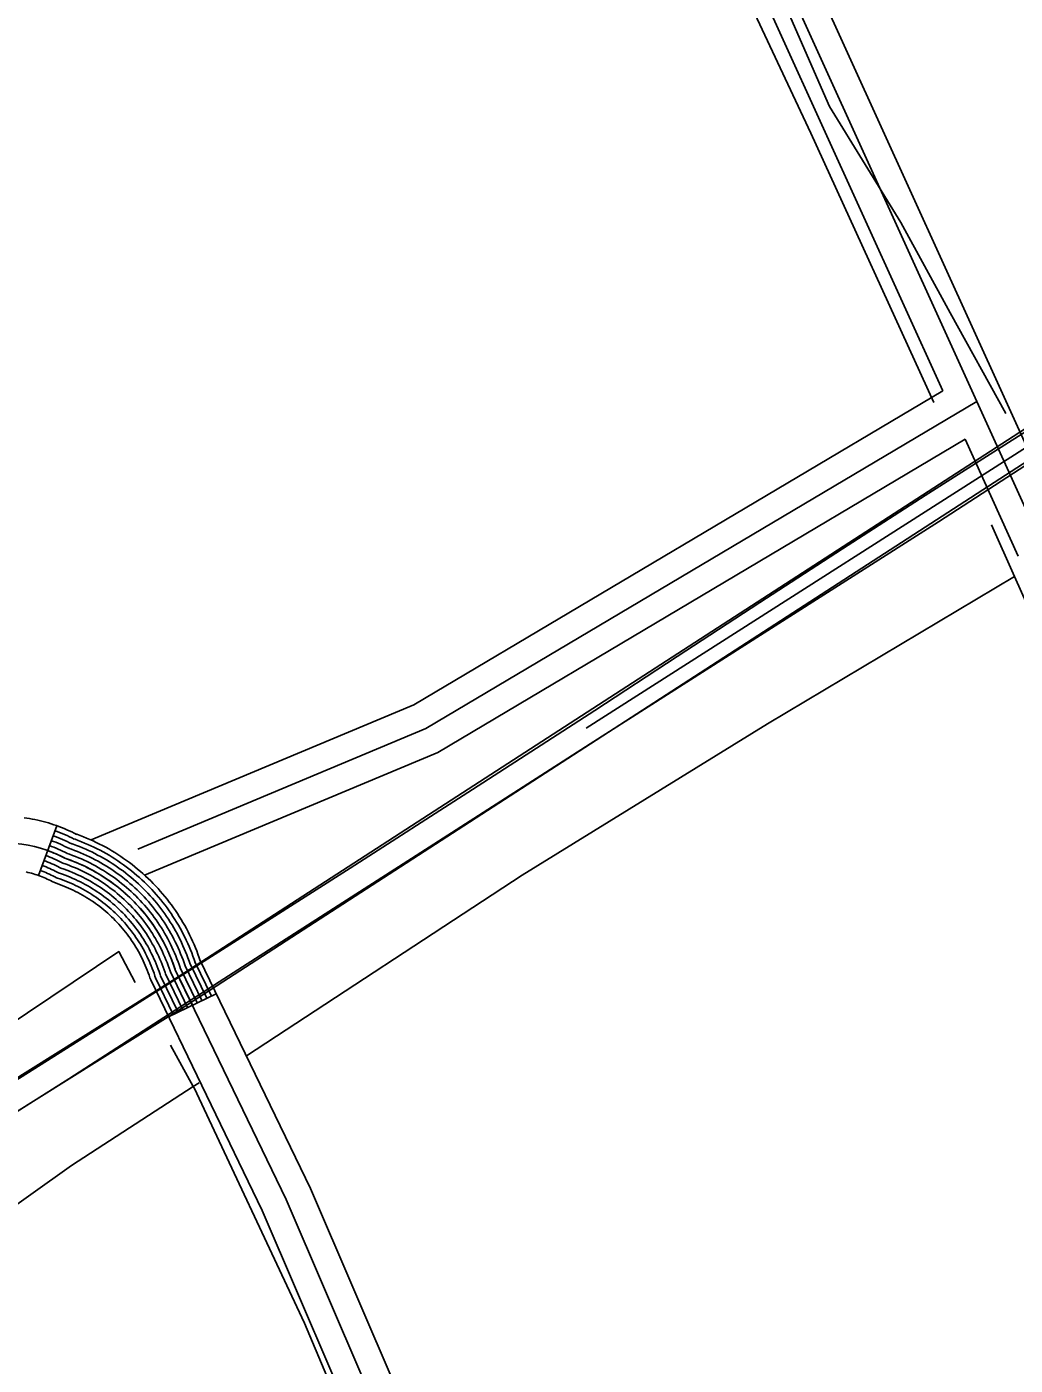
# Model space of a CAD drawing. Extents: x 3445503 to 3483459, y 540493 to 566012.
# Drawn here: x 3472514 to 3473073, y 554828 to 555585 of the extents above; entities that cross this region are included whole.
import ezdxf

# ---------------------------------------------------------------- set-up
doc = ezdxf.new("R2010")
doc.units = 0
for name, color, linetype in [('V-DTCH-CNTR', 7, 'Continuous'), ('V-RAIL-TRAK', 7, 'Continuous'), ('V-ROAD-CNTR', 7, 'Continuous'), ('V-TOPO-SHOR', 7, 'Continuous')]:
    doc.layers.add(name, color=color, linetype=linetype)

msp = doc.modelspace()

# ---------------------------------------------------------------- linework, layer by layer
at = {"layer": 'V-DTCH-CNTR'}
msp.add_lwpolyline([(3472612.53, 556336.28), (3472677.27, 556194.43), (3472779.68, 555965.54), (3472870.99, 555762.49), (3472968.15, 555540.31), (3473008.6, 555474.78), (3473036.49, 555423.66), (3473068.05, 555366.68)], dxfattribs=at)
at = {"layer": 'V-RAIL-TRAK'}
for points in [[(3473163.85, 555409.62), (3473116.58, 555380.02), (3473069.44, 555350.23), (3473022.41, 555320.26), (3472975.49, 555290.1), (3472928.69, 555259.77), (3472882.01, 555229.25), (3472835.45, 555198.56), (3472766.22, 555153.94), (3472696.88, 555109.48), (3472597.14, 555045.97), (3472557.89, 555021.07), (3472488.23, 554977.12), (3472401.23, 554921.22), (3472314.1, 554865.51), (3472226.85, 554809.98)], [(3472537.69, 554990.28), (3472603.82, 555032.86), (3472635.95, 555053.54), (3472734.29, 555116.68), (3472832.72, 555179.69), (3472931.21, 555242.58), (3473029.79, 555305.35), (3473079.26, 555337.53), (3473128.91, 555369.43), (3473178.73, 555401.06)], [(3472236.11, 554798.15), (3472311.35, 554846.43), (3472386.69, 554894.55), (3472462.14, 554942.5), (3472537.69, 554990.28)]]:
    msp.add_lwpolyline(points, dxfattribs=at)
at = {"layer": 'V-ROAD-CNTR'}
for p, q in [((3472530.94, 555133.44), (3472520.65, 555105.26)), ((3472621.17, 555038.4), (3472594.17, 555025.33))]:
    msp.add_line(p, q, dxfattribs=at)
for points in [[(3472830.49, 555188.55), (3474250.95, 556095.14)], [(3472785.82, 555994.14), (3473102.26, 555298.46)], [(3472772.17, 555987.93), (3473088.61, 555292.25)], [(3472758.51, 555981.72), (3473032.41, 555379.58)], [(3468138.81, 554033.16), (3468296, 554064.43), (3468789.17, 554118.58), (3469204.14, 554160.28), (3469751.77, 554215.1), (3470124.77, 554253.41), (3470516.17, 554290.03), (3470698.29, 554312.81), (3470863.47, 554331.11), (3471003.36, 554347.61), (3471107.48, 554365.04), (3471215.03, 554386.81), (3471325.31, 554412.74), (3471414.4, 554432.1), (3471545.66, 554474.27), (3471679.98, 554520.05), (3471868.88, 554605.79), (3472145.39, 554763.36), (3472596.5, 555045.79), (3473094.63, 555368.2), (3473177.96, 555426.56), (3473377.13, 555552.85), (3473631.61, 555713.75), (3473954.26, 555918.92)], [(3468297.74, 554048.52), (3468790.84, 554102.66), (3469205.74, 554144.36), (3469753.38, 554199.18), (3470126.33, 554237.49), (3470517.91, 554274.12), (3470700.16, 554296.92), (3470865.29, 554315.22), (3471005.62, 554331.76), (3471110.39, 554349.3), (3471218.45, 554371.17), (3471328.84, 554397.13), (3471418.55, 554416.63), (3471550.69, 554459.08), (3471685.88, 554505.16), (3471876.17, 554591.53), (3472153.6, 554749.62), (3472605.1, 555032.3), (3473103.57, 555354.93), (3473186.83, 555413.24), (3473385.69, 555539.33), (3473640.18, 555700.23), (3473962.84, 555905.42)], [(3473032.41, 555379.58), (3472733.03, 555201.79), (3472550.32, 555125.37)], [(3473051.63, 555373.55), (3472739.79, 555188.36), (3472576.88, 555120.22)], [(3473044.9, 555352.11), (3472746.54, 555174.93), (3472580.61, 555105.52)], [(3473044.9, 555352.11), (3473074.96, 555286.04)], [(3472512.39, 555137.95), (3472513.96, 555137.73), (3472515.53, 555137.48), (3472517.05, 555137.2), (3472518.6, 555136.9), (3472520.14, 555136.57), (3472521.69, 555136.21), (3472523.21, 555135.83), (3472524.69, 555135.43), (3472526.21, 555135), (3472527.76, 555134.52), (3472529.24, 555134.03), (3472530.69, 555133.53), (3472532.18, 555132.99), (3472533.63, 555132.43), (3472535.14, 555131.82), (3472536.58, 555131.2), (3472537.97, 555130.58), (3472539.44, 555129.9), (3472540.85, 555129.2), (3472542.18, 555128.52), (3472541.55, 555128.85), (3472542.27, 555128.6), (3472544.17, 555127.89), (3472545.98, 555127.19), (3472547.83, 555126.44), (3472549.7, 555125.63), (3472551.46, 555124.84), (3472553.27, 555123.99), (3472555.1, 555123.09), (3472556.86, 555122.18), (3472558.62, 555121.23), (3472560.32, 555120.28), (3472562.04, 555119.29), (3472563.79, 555118.22), (3472565.48, 555117.16), (3472567.1, 555116.09), (3472568.75, 555114.97), (3472570.39, 555113.81), (3472572, 555112.63), (3472573.6, 555111.42), (3472575.14, 555110.21), (3472576.69, 555108.94), (3472578.23, 555107.64), (3472579.7, 555106.34), (3472581.18, 555105), (3472582.64, 555103.63), (3472584.06, 555102.25), (3472585.46, 555100.84), (3472586.86, 555099.38), (3472588.22, 555097.9), (3472589.51, 555096.45), (3472590.81, 555094.95), (3472592.1, 555093.4), (3472593.36, 555091.83), (3472594.56, 555090.28), (3472595.76, 555088.68), (3472596.95, 555087.03), (3472598.05, 555085.43), (3472599.16, 555083.79), (3472600.26, 555082.08), (3472601.3, 555080.39), (3472602.32, 555078.67), (3472603.3, 555076.95), (3472604.25, 555075.23), (3472605.2, 555073.43), (3472606.09, 555071.67), (3472606.94, 555069.89), (3472607.8, 555068.04), (3472608.59, 555066.23), (3472609.36, 555064.42), (3472610.09, 555062.57), (3472610.81, 555060.7), (3472611.49, 555058.79), (3472612.08, 555057.03), (3472611.9, 555057.56), (3472674.47, 554928.22), (3472872.9, 554465.71)], [(3472529.92, 555130.62), (3472531.13, 555130.18), (3472532.53, 555129.64), (3472533.98, 555129.05), (3472535.38, 555128.45), (3472536.72, 555127.85), (3472538.14, 555127.19), (3472539.5, 555126.52), (3472540.8, 555125.86), (3472540.35, 555126.09), (3472541.26, 555125.78), (3472543.1, 555125.09), (3472544.87, 555124.4), (3472546.68, 555123.67), (3472548.49, 555122.89), (3472550.21, 555122.11), (3472551.97, 555121.29), (3472553.75, 555120.41), (3472555.46, 555119.53), (3472557.18, 555118.61), (3472558.84, 555117.67), (3472560.51, 555116.71), (3472562.21, 555115.67), (3472563.85, 555114.64), (3472565.44, 555113.59), (3472567.04, 555112.51), (3472568.64, 555111.38), (3472570.21, 555110.23), (3472571.76, 555109.05), (3472573.26, 555107.86), (3472574.78, 555106.63), (3472576.27, 555105.37), (3472577.71, 555104.1), (3472579.15, 555102.8), (3472580.57, 555101.46), (3472581.95, 555100.11), (3472583.31, 555098.74), (3472584.67, 555097.33), (3472586, 555095.88), (3472587.26, 555094.47), (3472588.52, 555093.01), (3472589.78, 555091.5), (3472591, 555089.98), (3472592.17, 555088.46), (3472593.34, 555086.91), (3472594.49, 555085.3), (3472595.57, 555083.74), (3472596.65, 555082.14), (3472597.72, 555080.48), (3472598.73, 555078.83), (3472599.73, 555077.16), (3472600.68, 555075.49), (3472601.61, 555073.81), (3472602.53, 555072.05), (3472603.39, 555070.34), (3472604.23, 555068.61), (3472605.07, 555066.81), (3472605.83, 555065.05), (3472606.58, 555063.28), (3472607.3, 555061.48), (3472607.99, 555059.66), (3472608.66, 555057.81), (3472609.24, 555056.07), (3472609.12, 555056.42), (3472618.47, 555037.09)], [(3472527.86, 555124.98), (3472529.02, 555124.56), (3472530.33, 555124.05), (3472531.67, 555123.52), (3472532.97, 555122.95), (3472534.24, 555122.39), (3472535.54, 555121.78), (3472536.81, 555121.15), (3472538.04, 555120.53), (3472537.96, 555120.57), (3472539.24, 555120.13), (3472540.97, 555119.49), (3472542.65, 555118.83), (3472544.36, 555118.14), (3472546.06, 555117.4), (3472547.71, 555116.66), (3472549.38, 555115.88), (3472551.04, 555115.06), (3472552.66, 555114.22), (3472554.29, 555113.35), (3472555.87, 555112.46), (3472557.45, 555111.54), (3472559.05, 555110.58), (3472560.59, 555109.59), (3472562.11, 555108.6), (3472563.63, 555107.57), (3472565.14, 555106.5), (3472566.62, 555105.42), (3472568.08, 555104.3), (3472569.51, 555103.18), (3472570.94, 555102.01), (3472572.35, 555100.82), (3472573.71, 555099.62), (3472575.08, 555098.39), (3472576.42, 555097.12), (3472577.73, 555095.85), (3472579.02, 555094.55), (3472580.3, 555093.22), (3472581.55, 555091.86), (3472582.76, 555090.51), (3472583.95, 555089.13), (3472585.13, 555087.71), (3472586.29, 555086.27), (3472587.4, 555084.82), (3472588.51, 555083.36), (3472589.59, 555081.85), (3472590.62, 555080.35), (3472591.64, 555078.84), (3472592.64, 555077.29), (3472593.6, 555075.72), (3472594.55, 555074.14), (3472595.45, 555072.55), (3472596.33, 555070.96), (3472597.2, 555069.31), (3472598.01, 555067.69), (3472598.81, 555066.04), (3472599.59, 555064.36), (3472600.32, 555062.68), (3472601.03, 555061), (3472601.71, 555059.3), (3472602.37, 555057.58), (3472602.99, 555055.84), (3472603.56, 555054.15), (3472603.56, 555054.14), (3472613.07, 555034.48)], [(3472528.89, 555127.8), (3472530.07, 555127.37), (3472531.43, 555126.85), (3472532.82, 555126.28), (3472534.17, 555125.7), (3472535.48, 555125.12), (3472536.84, 555124.49), (3472538.15, 555123.83), (3472539.42, 555123.19), (3472539.16, 555123.33), (3472540.25, 555122.95), (3472542.04, 555122.29), (3472543.76, 555121.61), (3472545.52, 555120.9), (3472547.28, 555120.14), (3472548.96, 555119.38), (3472550.67, 555118.58), (3472552.39, 555117.74), (3472554.06, 555116.87), (3472555.73, 555115.98), (3472557.35, 555115.06), (3472558.98, 555114.13), (3472560.63, 555113.13), (3472562.22, 555112.12), (3472563.78, 555111.09), (3472565.34, 555110.04), (3472566.89, 555108.94), (3472568.41, 555107.83), (3472569.92, 555106.67), (3472571.39, 555105.52), (3472572.86, 555104.32), (3472574.31, 555103.09), (3472575.71, 555101.86), (3472577.11, 555100.6), (3472578.49, 555099.29), (3472579.84, 555097.98), (3472581.17, 555096.64), (3472582.49, 555095.27), (3472583.77, 555093.87), (3472585.01, 555092.49), (3472586.24, 555091.07), (3472587.46, 555089.61), (3472588.64, 555088.12), (3472589.79, 555086.64), (3472590.92, 555085.13), (3472592.04, 555083.57), (3472593.1, 555082.05), (3472594.15, 555080.49), (3472595.18, 555078.88), (3472596.17, 555077.28), (3472597.14, 555075.65), (3472598.06, 555074.02), (3472598.97, 555072.38), (3472599.86, 555070.68), (3472600.7, 555069.01), (3472601.52, 555067.33), (3472602.33, 555065.58), (3472603.07, 555063.87), (3472603.81, 555062.14), (3472604.5, 555060.39), (3472605.18, 555058.62), (3472605.82, 555056.82), (3472606.4, 555055.11), (3472606.34, 555055.28), (3472615.77, 555035.79)], [(3472524.76, 555116.53), (3472525.86, 555116.13), (3472527.04, 555115.68), (3472528.19, 555115.21), (3472529.35, 555114.71), (3472530.51, 555114.2), (3472531.64, 555113.67), (3472532.77, 555113.11), (3472533.91, 555112.53), (3472534.38, 555112.29), (3472536.2, 555111.66), (3472537.76, 555111.08), (3472539.33, 555110.46), (3472540.89, 555109.83), (3472542.42, 555109.17), (3472543.96, 555108.48), (3472545.48, 555107.76), (3472546.98, 555107.03), (3472548.47, 555106.26), (3472549.95, 555105.46), (3472551.41, 555104.64), (3472552.87, 555103.8), (3472554.3, 555102.93), (3472555.71, 555102.03), (3472557.12, 555101.11), (3472558.51, 555100.17), (3472559.88, 555099.2), (3472561.23, 555098.21), (3472562.57, 555097.19), (3472563.89, 555096.15), (3472565.19, 555095.09), (3472566.46, 555094.01), (3472567.73, 555092.9), (3472568.97, 555091.78), (3472570.19, 555090.62), (3472571.4, 555089.45), (3472572.58, 555088.26), (3472573.74, 555087.06), (3472574.87, 555085.82), (3472576, 555084.56), (3472577.09, 555083.3), (3472578.16, 555082.01), (3472579.21, 555080.71), (3472580.25, 555079.36), (3472581.25, 555078.03), (3472582.22, 555076.67), (3472583.18, 555075.28), (3472584.12, 555073.88), (3472585.02, 555072.49), (3472585.91, 555071.05), (3472586.77, 555069.61), (3472587.6, 555068.15), (3472588.41, 555066.69), (3472589.19, 555065.2), (3472589.94, 555063.7), (3472590.67, 555062.19), (3472591.38, 555060.67), (3472592.05, 555059.13), (3472592.7, 555057.58), (3472593.32, 555056.03), (3472593.93, 555054.45), (3472594.49, 555052.89), (3472595.03, 555051.27), (3472595.21, 555050.72), (3472604.97, 555030.56)], [(3472525.79, 555119.35), (3472526.92, 555118.94), (3472528.14, 555118.47), (3472529.35, 555117.98), (3472530.56, 555117.46), (3472531.75, 555116.93), (3472532.94, 555116.37), (3472534.12, 555115.79), (3472535.28, 555115.2), (3472535.57, 555115.05), (3472537.21, 555114.48), (3472538.83, 555113.88), (3472540.44, 555113.25), (3472542.05, 555112.6), (3472543.64, 555111.91), (3472545.21, 555111.2), (3472546.78, 555110.47), (3472548.33, 555109.7), (3472549.86, 555108.91), (3472551.4, 555108.09), (3472552.9, 555107.24), (3472554.4, 555106.38), (3472555.88, 555105.48), (3472557.34, 555104.55), (3472558.78, 555103.6), (3472560.22, 555102.64), (3472561.63, 555101.63), (3472563.03, 555100.62), (3472564.41, 555099.56), (3472565.76, 555098.49), (3472567.11, 555097.4), (3472568.42, 555096.28), (3472569.72, 555095.14), (3472571.01, 555093.98), (3472572.27, 555092.79), (3472573.51, 555091.58), (3472574.73, 555090.36), (3472575.93, 555089.11), (3472577.1, 555087.83), (3472578.25, 555086.54), (3472579.38, 555085.24), (3472580.49, 555083.91), (3472581.57, 555082.56), (3472582.63, 555081.18), (3472583.67, 555079.81), (3472584.68, 555078.4), (3472585.66, 555076.97), (3472586.63, 555075.54), (3472587.56, 555074.09), (3472588.47, 555072.61), (3472589.36, 555071.12), (3472590.21, 555069.62), (3472591.05, 555068.11), (3472591.86, 555066.57), (3472592.63, 555065.03), (3472593.39, 555063.48), (3472594.12, 555061.9), (3472594.8, 555060.31), (3472595.48, 555058.72), (3472596.12, 555057.12), (3472596.74, 555055.49), (3472597.32, 555053.87), (3472597.87, 555052.23), (3472598, 555051.86), (3472607.67, 555031.87)], [(3472526.82, 555122.17), (3472527.97, 555121.75), (3472529.23, 555121.26), (3472530.51, 555120.75), (3472531.76, 555120.21), (3472532.99, 555119.66), (3472534.24, 555119.08), (3472535.46, 555118.47), (3472536.66, 555117.86), (3472536.77, 555117.81), (3472538.22, 555117.3), (3472539.9, 555116.68), (3472541.55, 555116.04), (3472543.21, 555115.37), (3472544.85, 555114.66), (3472546.46, 555113.93), (3472548.08, 555113.17), (3472549.69, 555112.38), (3472551.26, 555111.57), (3472552.84, 555110.72), (3472554.38, 555109.85), (3472555.93, 555108.96), (3472557.46, 555108.03), (3472558.97, 555107.07), (3472560.45, 555106.1), (3472561.92, 555105.1), (3472563.38, 555104.07), (3472564.82, 555103.02), (3472566.24, 555101.93), (3472567.64, 555100.84), (3472569.02, 555099.71), (3472570.39, 555098.55), (3472571.72, 555097.38), (3472573.04, 555096.19), (3472574.34, 555094.96), (3472575.62, 555093.72), (3472576.87, 555092.45), (3472578.11, 555091.17), (3472579.32, 555089.85), (3472580.5, 555088.52), (3472581.66, 555087.18), (3472582.81, 555085.81), (3472583.93, 555084.41), (3472585.02, 555083), (3472586.09, 555081.58), (3472587.13, 555080.12), (3472588.14, 555078.66), (3472589.13, 555077.19), (3472590.1, 555075.69), (3472591.04, 555074.16), (3472591.95, 555072.63), (3472592.83, 555071.09), (3472593.69, 555069.53), (3472594.53, 555067.94), (3472595.32, 555066.36), (3472596.1, 555064.76), (3472596.85, 555063.13), (3472597.56, 555061.5), (3472598.25, 555059.86), (3472598.91, 555058.21), (3472599.55, 555056.53), (3472600.15, 555054.86), (3472600.71, 555053.19), (3472600.78, 555053), (3472610.37, 555033.17)], [(3472521.67, 555108.08), (3472522.71, 555107.7), (3472523.74, 555107.31), (3472524.72, 555106.91), (3472525.74, 555106.47), (3472526.78, 555106.01), (3472527.74, 555105.56), (3472528.74, 555105.06), (3472529.77, 555104.54), (3472530.79, 555104), (3472533.16, 555103.18), (3472534.55, 555102.67), (3472536, 555102.1), (3472537.42, 555101.53), (3472538.79, 555100.94), (3472540.2, 555100.3), (3472541.59, 555099.65), (3472542.92, 555098.99), (3472544.27, 555098.3), (3472545.62, 555097.57), (3472546.96, 555096.82), (3472548.29, 555096.05), (3472549.55, 555095.28), (3472550.83, 555094.47), (3472552.13, 555093.62), (3472553.39, 555092.77), (3472554.63, 555091.89), (3472555.85, 555091), (3472557.05, 555090.08), (3472558.26, 555089.13), (3472559.44, 555088.17), (3472560.58, 555087.2), (3472561.74, 555086.18), (3472562.86, 555085.17), (3472563.97, 555084.12), (3472565.07, 555083.06), (3472566.14, 555081.97), (3472567.18, 555080.89), (3472568.2, 555079.78), (3472569.24, 555078.62), (3472570.23, 555077.47), (3472571.19, 555076.32), (3472572.13, 555075.14), (3472573.09, 555073.91), (3472574, 555072.7), (3472574.86, 555071.49), (3472575.75, 555070.21), (3472576.61, 555068.93), (3472577.41, 555067.69), (3472578.21, 555066.38), (3472578.99, 555065.08), (3472579.75, 555063.75), (3472580.49, 555062.41), (3472581.19, 555061.08), (3472581.87, 555059.72), (3472582.54, 555058.34), (3472583.17, 555056.99), (3472583.78, 555055.58), (3472584.38, 555054.17), (3472584.94, 555052.76), (3472585.49, 555051.32), (3472585.98, 555049.94), (3472586.5, 555048.39), (3472586.87, 555047.31), (3472596.87, 555026.64)], [(3472522.7, 555110.9), (3472523.76, 555110.51), (3472524.84, 555110.1), (3472525.88, 555109.68), (3472526.94, 555109.22), (3472528.02, 555108.74), (3472529.04, 555108.26), (3472530.08, 555107.75), (3472531.15, 555107.2), (3472531.99, 555106.76), (3472534.17, 555106.01), (3472535.62, 555105.47), (3472537.11, 555104.89), (3472538.58, 555104.29), (3472540, 555103.68), (3472541.45, 555103.02), (3472542.89, 555102.35), (3472544.27, 555101.67), (3472545.67, 555100.95), (3472547.06, 555100.2), (3472548.45, 555099.42), (3472549.81, 555098.63), (3472551.13, 555097.83), (3472552.45, 555096.99), (3472553.79, 555096.11), (3472555.09, 555095.23), (3472556.38, 555094.33), (3472557.64, 555093.4), (3472558.89, 555092.45), (3472560.14, 555091.47), (3472561.36, 555090.48), (3472562.54, 555089.47), (3472563.74, 555088.42), (3472564.9, 555087.37), (3472566.04, 555086.29), (3472567.18, 555085.19), (3472568.29, 555084.07), (3472569.37, 555082.95), (3472570.42, 555081.8), (3472571.49, 555080.6), (3472572.52, 555079.41), (3472573.52, 555078.22), (3472574.49, 555077), (3472575.47, 555075.73), (3472576.41, 555074.48), (3472577.32, 555073.22), (3472578.23, 555071.9), (3472579.11, 555070.58), (3472579.95, 555069.29), (3472580.78, 555067.94), (3472581.59, 555066.59), (3472582.36, 555065.22), (3472583.13, 555063.84), (3472583.85, 555062.46), (3472584.56, 555061.05), (3472585.25, 555059.63), (3472585.9, 555058.21), (3472586.53, 555056.76), (3472587.15, 555055.31), (3472587.73, 555053.85), (3472588.3, 555052.37), (3472588.82, 555050.92), (3472589.35, 555049.35), (3472589.65, 555048.45), (3472599.57, 555027.95)], [(3472523.73, 555113.71), (3472524.81, 555113.32), (3472525.94, 555112.89), (3472527.04, 555112.44), (3472528.15, 555111.96), (3472529.26, 555111.47), (3472530.34, 555110.97), (3472531.43, 555110.43), (3472532.53, 555109.87), (3472533.18, 555109.52), (3472535.19, 555108.83), (3472536.69, 555108.27), (3472538.22, 555107.67), (3472539.74, 555107.06), (3472541.21, 555106.42), (3472542.7, 555105.75), (3472544.19, 555105.06), (3472545.63, 555104.35), (3472547.07, 555103.6), (3472548.51, 555102.83), (3472549.93, 555102.03), (3472551.34, 555101.22), (3472552.72, 555100.38), (3472554.08, 555099.51), (3472555.46, 555098.61), (3472556.8, 555097.7), (3472558.13, 555096.76), (3472559.44, 555095.81), (3472560.73, 555094.82), (3472562.01, 555093.81), (3472563.27, 555092.78), (3472564.5, 555091.74), (3472565.73, 555090.66), (3472566.93, 555089.58), (3472568.12, 555088.46), (3472569.29, 555087.32), (3472570.44, 555086.16), (3472571.55, 555085), (3472572.65, 555083.81), (3472573.74, 555082.58), (3472574.81, 555081.35), (3472575.84, 555080.11), (3472576.85, 555078.85), (3472577.86, 555077.55), (3472578.83, 555076.25), (3472579.77, 555074.94), (3472580.7, 555073.59), (3472581.62, 555072.23), (3472582.48, 555070.89), (3472583.34, 555069.49), (3472584.18, 555068.1), (3472584.98, 555066.69), (3472585.77, 555065.26), (3472586.52, 555063.83), (3472587.25, 555062.37), (3472587.96, 555060.91), (3472588.64, 555059.44), (3472589.29, 555057.95), (3472589.93, 555056.45), (3472590.53, 555054.94), (3472591.11, 555053.41), (3472591.65, 555051.9), (3472592.19, 555050.31), (3472592.43, 555049.58), (3472602.27, 555029.25)], [(3472513.6, 555107.29), (3472514.61, 555107.06), (3472515.63, 555106.8), (3472516.69, 555106.52), (3472517.68, 555106.23), (3472518.64, 555105.94), (3472519.64, 555105.6), (3472520.67, 555105.25), (3472521.65, 555104.89), (3472522.64, 555104.51), (3472523.56, 555104.14), (3472524.54, 555103.72), (3472525.54, 555103.28), (3472526.44, 555102.85), (3472527.39, 555102.38), (3472528.39, 555101.87), (3472529.59, 555101.24), (3472532.15, 555100.36), (3472533.49, 555099.86), (3472534.9, 555099.31), (3472536.27, 555098.76), (3472537.57, 555098.19), (3472538.95, 555097.57), (3472540.29, 555096.94), (3472541.57, 555096.32), (3472542.87, 555095.64), (3472544.17, 555094.94), (3472545.48, 555094.21), (3472546.76, 555093.47), (3472547.97, 555092.73), (3472549.2, 555091.95), (3472550.47, 555091.12), (3472551.68, 555090.3), (3472552.88, 555089.45), (3472554.05, 555088.6), (3472555.22, 555087.71), (3472556.39, 555086.78), (3472557.52, 555085.86), (3472558.62, 555084.93), (3472559.75, 555083.94), (3472560.83, 555082.96), (3472561.89, 555081.96), (3472562.96, 555080.92), (3472564, 555079.87), (3472565, 555078.84), (3472565.97, 555077.77), (3472566.98, 555076.64), (3472567.95, 555075.52), (3472568.87, 555074.42), (3472569.78, 555073.29), (3472570.7, 555072.09), (3472571.58, 555070.93), (3472572.41, 555069.77), (3472573.27, 555068.52), (3472574.1, 555067.28), (3472574.87, 555066.1), (3472575.65, 555064.82), (3472576.4, 555063.57), (3472577.13, 555062.28), (3472577.85, 555060.99), (3472578.52, 555059.71), (3472579.18, 555058.39), (3472579.83, 555057.06), (3472580.43, 555055.76), (3472581.02, 555054.4), (3472581.6, 555053.03), (3472582.14, 555051.67), (3472582.67, 555050.28), (3472583.15, 555048.95), (3472583.66, 555047.43), (3472584.09, 555046.17), (3472647.17, 554915.77), (3472765.95, 554638.91)], [(3472598, 555051.86), (3472660.82, 554921.99), (3473153.71, 553773.11), (3473422.7, 553151.39), (3473467.05, 553037.82), (3473513.63, 552953.83)]]:
    msp.add_lwpolyline(points, dxfattribs=at)
for centre, radius, start, end in [((3472500.5, 555048.63), 75.1, 62.16472, 150.41197), ((3472503.73, 555021.16), 99.14, 18.04239, 71.2652)]:
    msp.add_arc(centre, radius, start, end, dxfattribs=at)
at = {"layer": 'V-TOPO-SHOR'}
for points in [[(3473027.19, 555372.89), (3472957.59, 555525.19), (3472878.1, 555695.04), (3472789.98, 555895.19), (3472718.36, 556050.26), (3472639.48, 556225.29), (3472602.81, 556318.39)], [(3473059.89, 555303.67), (3473072.96, 555274.43), (3473096.91, 555220.83), (3473129.1, 555152.63)], [(3472638.29, 555003.32), (3472794.31, 555105.41), (3472933.12, 555191.11), (3473072.96, 555274.43)], [(3472575.22, 555044.81), (3472566.04, 555062.27), (3472501.8, 555019.14), (3472364.33, 554926.35), (3472285.36, 554868.25), (3472265.57, 554921.05), (3472224.96, 555022.85)], [(3472608.63, 554985.12), (3472608.17, 554985.93), (3472595.2, 555009.2)], [(3472182.75, 554712.45), (3472318.19, 554800.05), (3472440.33, 554870.77), (3472470.1, 554891.99), (3472539.23, 554941.3), (3472608.17, 554985.93), (3472611.44, 554988.07)], [(3472608.63, 554985.12), (3472671.03, 554851.93), (3472764.65, 554629.96)]]:
    msp.add_lwpolyline(points, dxfattribs=at)

doc.saveas('drawing.dxf')
